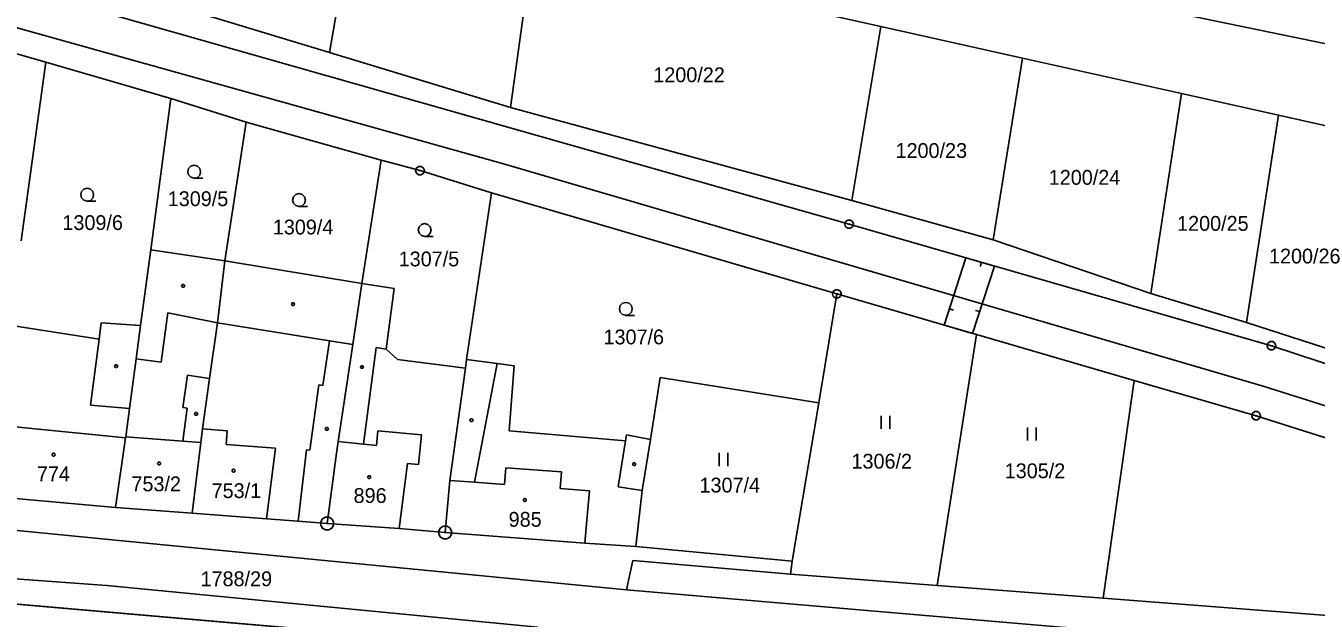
# Model space of a CAD drawing. Extents: x -777309 to -774195, y -1144706 to -1143600.
# Drawn here: x -777225.3 to -777077.1, y -1143855.3 to -1143787.4 of the extents above; entities that cross this region are included whole.
import ezdxf

# ---------------------------------------------------------------- set-up
doc = ezdxf.new("R2010")
doc.units = 0
for name, color, linetype in [('1', 7, 'Continuous'), ('11', 7, 'Continuous'), ('12', 7, 'Continuous'), ('13', 7, 'Continuous'), ('2', 7, 'Continuous'), ('3', 7, 'Continuous'), ('4', 7, 'Continuous'), ('5', 7, 'Continuous'), ('6', 7, 'Continuous'), ('8', 7, 'Continuous')]:
    doc.layers.add(name, color=color, linetype=linetype)

msp = doc.modelspace()

# ---------------------------------------------------------------- linework, layer by layer
at = {"layer": '1'}
for p, q in [((-777130.76, -1143810.13), (-777274.26, -1143769.36)), ((-777190.45, -1143790.44), (-777187.43, -1143773.05)), ((-777169.67, -1143796.75), (-777167.09, -1143778.12)), ((-777127.12, -1143787.44), (-777151.05, -1143782.11)), ((-777190.45, -1143790.44), (-777209.2, -1143784.75)), ((-777238.03, -1143787.25), (-777223.03, -1143791.52)), ((-777130.46, -1143807.42), (-777127.12, -1143787.44)), ((-777110.85, -1143791.06), (-777127.12, -1143787.44)), ((-777223.03, -1143791.52), (-777225.87, -1143812.05)), ((-777223.03, -1143791.52), (-777208.67, -1143795.71)), ((-777169.67, -1143796.75), (-777190.45, -1143790.44)), ((-777110.85, -1143791.06), (-777114.23, -1143811.91)), ((-777092.58, -1143795.13), (-777110.85, -1143791.06)), ((-777208.67, -1143795.71), (-777209.9, -1143804.9)), ((-777208.67, -1143795.71), (-777200.02, -1143798.42)), ((-777092.58, -1143795.13), (-777096.09, -1143818.07)), ((-777081.42, -1143797.61), (-777092.58, -1143795.13)), ((-777130.46, -1143807.42), (-777169.67, -1143796.75)), ((-777085.1, -1143821.41), (-777081.42, -1143797.61)), ((-777070.84, -1143799.97), (-777081.42, -1143797.61)), ((-777202.49, -1143814.34), (-777200.02, -1143798.42)), ((-777200.02, -1143798.42), (-777184.53, -1143802.76)), ((-777186.73, -1143816.92), (-777184.53, -1143802.76)), ((-777184.53, -1143802.76), (-777180.06, -1143803.98)), ((-777209.9, -1143804.9), (-777211, -1143813.05)), ((-777180.06, -1143803.98), (-777171.85, -1143806.53)), ((-777174.72, -1143825.65), (-777171.85, -1143806.53)), ((-777171.85, -1143806.53), (-777132.17, -1143818.13)), ((-777130.46, -1143807.42), (-777114.23, -1143811.91)), ((-777082.24, -1143824.08), (-777130.76, -1143810.13)), ((-777096.09, -1143818.07), (-777114.23, -1143811.91)), ((-777212.16, -1143821.75), (-777211, -1143813.05)), ((-777211, -1143813.05), (-777202.49, -1143814.34)), ((-777203.33, -1143821.43), (-777202.49, -1143814.34)), ((-777202.49, -1143814.34), (-777186.73, -1143816.92)), ((-777187.79, -1143823.93), (-777186.73, -1143816.92)), ((-777186.73, -1143816.92), (-777183.02, -1143817.52)), ((-777183.02, -1143817.52), (-777183.93, -1143824.46)), ((-777134.26, -1143830.63), (-777132.17, -1143818.13)), ((-777132.17, -1143818.13), (-777116.14, -1143822.78)), ((-777085.1, -1143821.41), (-777096.09, -1143818.07)), ((-777227.23, -1143821.72), (-777216.93, -1143823.32)), ((-777216.93, -1143823.32), (-777216.69, -1143821.44)), ((-777216.69, -1143821.44), (-777212.16, -1143821.75)), ((-777212.16, -1143821.75), (-777212.67, -1143825.57)), ((-777204.24, -1143827.81), (-777203.33, -1143821.43)), ((-777120.64, -1143851.57), (-777116.14, -1143822.78)), ((-777116.14, -1143822.78), (-777098, -1143828.05)), ((-777074.92, -1143824.71), (-777085.1, -1143821.41)), ((-777189.47, -1143835.07), (-777187.79, -1143823.93)), ((-777069.03, -1143828.43), (-777082.24, -1143824.08)), ((-777212.67, -1143825.57), (-777213.44, -1143831.29)), ((-777183.93, -1143824.46), (-777182.64, -1143825.63)), ((-777182.64, -1143825.63), (-777174.85, -1143826.64)), ((-777174.85, -1143826.64), (-777174.72, -1143825.65)), ((-777174.72, -1143825.65), (-777171.18, -1143826.11)), ((-777176.64, -1143839.52), (-777174.85, -1143826.64)), ((-777171.18, -1143826.11), (-777169.25, -1143826.39)), ((-777169.25, -1143826.39), (-777169.83, -1143833.84)), ((-777205.05, -1143833.59), (-777204.24, -1143827.81)), ((-777153.6, -1143834.83), (-777152.46, -1143827.73)), ((-777152.46, -1143827.73), (-777134.26, -1143830.63)), ((-777098, -1143828.05), (-777101.59, -1143853.04)), ((-777098, -1143828.05), (-777084.01, -1143832.11)), ((-777213.44, -1143831.29), (-777213.87, -1143834.52)), ((-777137.29, -1143848.79), (-777134.26, -1143830.63)), ((-777084.01, -1143832.11), (-777070.84, -1143836.27)), ((-777213.88, -1143834.62), (-777215.05, -1143842.64)), ((-777213.87, -1143834.52), (-777213.88, -1143834.62)), ((-777205.25, -1143835.19), (-777205.05, -1143833.59)), ((-777169.83, -1143833.84), (-777156.46, -1143835)), ((-777156.46, -1143835), (-777156.35, -1143834.31)), ((-777156.35, -1143834.31), (-777153.6, -1143834.83)), ((-777206.25, -1143843.28), (-777205.25, -1143835.19)), ((-777189.64, -1143836.38), (-777189.47, -1143835.07)), ((-777154.55, -1143840.69), (-777153.6, -1143834.83)), ((-777190.72, -1143844.47), (-777189.64, -1143836.38)), ((-777215.44, -1143846.33), (-777291.06, -1143838.91)), ((-777177.16, -1143845.5), (-777176.64, -1143839.52)), ((-777230.13, -1143841.26), (-777215.05, -1143842.64)), ((-777155.25, -1143847.09), (-777154.55, -1143840.69)), ((-777215.05, -1143842.64), (-777206.25, -1143843.28)), ((-777197.68, -1143843.94), (-777206.25, -1143843.28)), ((-777194.04, -1143844.21), (-777197.68, -1143843.94)), ((-777190.72, -1143844.47), (-777194.04, -1143844.21)), ((-777182.46, -1143845.05), (-777190.72, -1143844.47)), ((-777177.16, -1143845.5), (-777182.46, -1143845.05)), ((-777156.34, -1143852.08), (-777215.44, -1143846.33)), ((-777177.16, -1143845.5), (-777161.12, -1143846.74)), ((-777161.12, -1143846.74), (-777155.25, -1143847.09)), ((-777155.25, -1143847.09), (-777137.29, -1143848.79)), ((-777281.88, -1143848.9), (-777167.58, -1143858.82)), ((-777155.61, -1143848.73), (-777156.34, -1143852.08)), ((-777155.61, -1143848.73), (-777137.5, -1143850.27)), ((-777137.5, -1143850.27), (-777137.29, -1143848.79)), ((-777120.64, -1143851.57), (-777137.5, -1143850.27)), ((-777101.59, -1143853.04), (-777120.64, -1143851.57)), ((-777074.31, -1143855.14), (-777101.59, -1143853.04))]:
    msp.add_line(p, q, dxfattribs=at)
at = {"layer": '11'}
for points in [[(-777070.84, -1143836.27), (-777084.01, -1143832.11), (-777098, -1143828.05), (-777116.14, -1143822.78), (-777132.17, -1143818.13), (-777171.85, -1143806.53), (-777180.06, -1143803.98), (-777184.53, -1143802.76), (-777200.02, -1143798.42), (-777208.67, -1143795.71), (-777223.03, -1143791.52), (-777238.03, -1143787.25)], [(-777300, -1143836.28), (-777294.79, -1143837.91), (-777291.06, -1143838.91), (-777215.44, -1143846.33), (-777156.34, -1143852.08), (-777155.61, -1143848.73), (-777137.5, -1143850.27), (-777120.64, -1143851.57), (-777101.59, -1143853.04), (-777074.31, -1143855.14)], [(-777300, -1143845.82), (-777292.27, -1143847.75), (-777289.53, -1143848.43), (-777281.88, -1143848.9), (-777167.58, -1143858.82), (-777035.36, -1143870.54), (-777014.02, -1143874.66), (-776998.39, -1143882.22), (-776992.99, -1143881.07), (-776972.79, -1143876.78), (-776970.83, -1143876.37), (-776959.34, -1143880.62), (-776893.47, -1143907.54), (-776747.29, -1143966.09), (-776712.36, -1143980.08), (-776627.91, -1144012.39)]]:
    msp.add_lwpolyline(points, dxfattribs=at)
at = {"layer": '12'}
for p, q in [((-777213.88, -1143834.62), (-777226.55, -1143833.36)), ((-777213.88, -1143834.62), (-777215.05, -1143842.64)), ((-777213.88, -1143834.62), (-777215.05, -1143842.64)), ((-777213.87, -1143834.52), (-777213.88, -1143834.62)), ((-777213.87, -1143834.52), (-777207.32, -1143835.03)), ((-777205.25, -1143835.19), (-777205.05, -1143833.59)), ((-777202.21, -1143833.83), (-777205.05, -1143833.59)), ((-777202.33, -1143835.41), (-777202.21, -1143833.83)), ((-777185.06, -1143835.53), (-777184.9, -1143833.82)), ((-777184.9, -1143833.82), (-777179.9, -1143834.29)), ((-777179.9, -1143834.29), (-777180.25, -1143837.71)), ((-777207.32, -1143835.03), (-777205.25, -1143835.19)), ((-777206.25, -1143843.28), (-777205.25, -1143835.19)), ((-777206.25, -1143843.28), (-777205.25, -1143835.19)), ((-777196.65, -1143835.83), (-777202.33, -1143835.41)), ((-777197.68, -1143843.94), (-777196.65, -1143835.83)), ((-777189.64, -1143836.38), (-777189.47, -1143835.07)), ((-777186.56, -1143835.38), (-777189.47, -1143835.07)), ((-777186.56, -1143835.38), (-777185.06, -1143835.53)), ((-777190.72, -1143844.47), (-777189.64, -1143836.38)), ((-777181.49, -1143837.59), (-777182.46, -1143845.05)), ((-777180.25, -1143837.71), (-777181.49, -1143837.59)), ((-777170.35, -1143839.98), (-777170.21, -1143838.07)), ((-777170.21, -1143838.07), (-777163.81, -1143838.54)), ((-777163.81, -1143838.54), (-777163.95, -1143840.45)), ((-777177.16, -1143845.5), (-777176.64, -1143839.52)), ((-777176.64, -1143839.52), (-777173.79, -1143839.73)), ((-777173.79, -1143839.73), (-777170.35, -1143839.98)), ((-777163.95, -1143840.45), (-777160.6, -1143840.7)), ((-777230.13, -1143841.26), (-777215.05, -1143842.64)), ((-777160.6, -1143840.7), (-777160.89, -1143844.1)), ((-777215.05, -1143842.64), (-777206.25, -1143843.28)), ((-777197.68, -1143843.94), (-777206.25, -1143843.28)), ((-777182.46, -1143845.05), (-777190.72, -1143844.47)), ((-777160.89, -1143844.1), (-777161.12, -1143846.74)), ((-777177.16, -1143845.5), (-777161.12, -1143846.74))]:
    msp.add_line(p, q, dxfattribs=at)
at = {"layer": '13'}
for p, q in [((-777115.56, -1143814.5), (-777115.7, -1143814.98)), ((-777119.25, -1143819.82), (-777118.77, -1143819.97)), ((-777115.78, -1143820.16), (-777116.26, -1143820.01))]:
    msp.add_line(p, q, dxfattribs=at)
msp.add_lwpolyline([(-777114.08, -1143814.93), (-777116.59, -1143822.65), (-777119.86, -1143821.7), (-777117.35, -1143813.98)], close=True, dxfattribs=at)
at = {"layer": '3'}
for p, q in [((-777127.08, -1143832.1), (-777127.08, -1143833.6)), ((-777126.08, -1143833.6), (-777126.08, -1143832.1)), ((-777110.29, -1143833.45), (-777110.29, -1143834.95)), ((-777109.29, -1143834.95), (-777109.29, -1143833.45)), ((-777145.71, -1143836.37), (-777145.71, -1143837.87)), ((-777144.71, -1143837.87), (-777144.71, -1143836.37))]:
    msp.add_line(p, q, dxfattribs=at)
for points in [[(-777205.99, -1143804.84), (-777206.37, -1143804.74), (-777206.64, -1143804.47), (-777206.74, -1143804.1), (-777206.64, -1143803.73), (-777206.37, -1143803.46), (-777206, -1143803.36), (-777205.63, -1143803.46), (-777205.36, -1143803.73), (-777205.26, -1143804.11), (-777205.36, -1143804.49), (-777205.63, -1143804.76), (-777206.01, -1143804.86), (-777205.01, -1143804.86)], [(-777218.28, -1143807.47), (-777218.66, -1143807.37), (-777218.93, -1143807.1), (-777219.03, -1143806.73), (-777218.93, -1143806.36), (-777218.66, -1143806.09), (-777218.29, -1143805.99), (-777217.92, -1143806.09), (-777217.65, -1143806.36), (-777217.55, -1143806.74), (-777217.65, -1143807.12), (-777217.92, -1143807.39), (-777218.3, -1143807.49), (-777217.3, -1143807.49)], [(-777193.96, -1143808.09), (-777194.34, -1143807.99), (-777194.61, -1143807.72), (-777194.71, -1143807.35), (-777194.61, -1143806.98), (-777194.34, -1143806.71), (-777193.97, -1143806.61), (-777193.6, -1143806.71), (-777193.33, -1143806.98), (-777193.23, -1143807.36), (-777193.33, -1143807.74), (-777193.6, -1143808.01), (-777193.98, -1143808.11), (-777192.98, -1143808.11)], [(-777179.52, -1143811.52), (-777179.9, -1143811.42), (-777180.17, -1143811.15), (-777180.27, -1143810.78), (-777180.17, -1143810.41), (-777179.9, -1143810.14), (-777179.53, -1143810.04), (-777179.16, -1143810.14), (-777178.89, -1143810.41), (-777178.79, -1143810.79), (-777178.89, -1143811.17), (-777179.16, -1143811.44), (-777179.54, -1143811.54), (-777178.54, -1143811.54)], [(-777156.41, -1143820.58), (-777156.79, -1143820.48), (-777157.06, -1143820.21), (-777157.16, -1143819.84), (-777157.06, -1143819.47), (-777156.79, -1143819.2), (-777156.42, -1143819.1), (-777156.05, -1143819.2), (-777155.78, -1143819.47), (-777155.68, -1143819.85), (-777155.78, -1143820.23), (-777156.05, -1143820.5), (-777156.43, -1143820.6), (-777155.43, -1143820.6)]]:
    msp.add_lwpolyline(points, dxfattribs=at)
at = {"layer": '4'}
for p, q in [((-777050.79, -1143794.65), (-777113.15, -1143781.74)), ((-777209.04, -1143820.31), (-777209.8, -1143825.95)), ((-777203.33, -1143821.43), (-777209.04, -1143820.31)), ((-777203.33, -1143821.43), (-777190.45, -1143823.5)), ((-777216.93, -1143823.32), (-777217.91, -1143830.9)), ((-777190.45, -1143823.5), (-777191.22, -1143828.62)), ((-777190.45, -1143823.5), (-777187.79, -1143823.93)), ((-777185.1, -1143824.27), (-777186.56, -1143835.38)), ((-777183.93, -1143824.46), (-777185.1, -1143824.27)), ((-777209.8, -1143825.95), (-777212.67, -1143825.57)), ((-777173.79, -1143839.73), (-777171.18, -1143826.11)), ((-777207.3, -1143831.15), (-777206.78, -1143827.45)), ((-777206.78, -1143827.45), (-777204.24, -1143827.81)), ((-777191.67, -1143828.55), (-777192.72, -1143836.07)), ((-777191.22, -1143828.62), (-777191.67, -1143828.55)), ((-777217.91, -1143830.9), (-777213.44, -1143831.29)), ((-777207.32, -1143835.03), (-777206.8, -1143831.22)), ((-777206.8, -1143831.22), (-777207.3, -1143831.15)), ((-777213.88, -1143834.62), (-777226.55, -1143833.36)), ((-777213.87, -1143834.52), (-777207.32, -1143835.03)), ((-777202.21, -1143833.83), (-777205.05, -1143833.59)), ((-777202.33, -1143835.41), (-777202.21, -1143833.83)), ((-777185.06, -1143835.53), (-777184.9, -1143833.82)), ((-777184.9, -1143833.82), (-777179.9, -1143834.29)), ((-777179.9, -1143834.29), (-777180.25, -1143837.71)), ((-777207.32, -1143835.03), (-777205.25, -1143835.19)), ((-777196.65, -1143835.83), (-777202.33, -1143835.41)), ((-777197.68, -1143843.94), (-777196.65, -1143835.83)), ((-777193.11, -1143836.03), (-777194.04, -1143844.21)), ((-777192.72, -1143836.07), (-777193.11, -1143836.03)), ((-777186.56, -1143835.38), (-777189.47, -1143835.07)), ((-777186.56, -1143835.38), (-777185.06, -1143835.53)), ((-777157.31, -1143840.25), (-777156.46, -1143835)), ((-777181.49, -1143837.59), (-777182.46, -1143845.05)), ((-777180.25, -1143837.71), (-777181.49, -1143837.59)), ((-777170.35, -1143839.98), (-777170.21, -1143838.07)), ((-777170.21, -1143838.07), (-777163.81, -1143838.54)), ((-777163.81, -1143838.54), (-777163.95, -1143840.45)), ((-777176.64, -1143839.52), (-777173.79, -1143839.73)), ((-777173.79, -1143839.73), (-777170.35, -1143839.98)), ((-777163.95, -1143840.45), (-777160.6, -1143840.7)), ((-777154.55, -1143840.69), (-777157.31, -1143840.25)), ((-777160.6, -1143840.7), (-777160.89, -1143844.1)), ((-777160.89, -1143844.1), (-777161.12, -1143846.74)), ((-777216.02, -1143851.57), (-777281.53, -1143846.8)), ((-777166.52, -1143856.36), (-777216.02, -1143851.57)), ((-777156.34, -1143852.08), (-777077.05, -1143858.86))]:
    msp.add_line(p, q, dxfattribs=at)
at = {"layer": '5'}
for points in [[(-777207.18, -1143817.03), (-777207.09, -1143817.18), (-777207.18, -1143817.33), (-777207.36, -1143817.33), (-777207.45, -1143817.18), (-777207.36, -1143817.03)], [(-777194.57, -1143819.14), (-777194.48, -1143819.29), (-777194.57, -1143819.44), (-777194.75, -1143819.44), (-777194.84, -1143819.29), (-777194.75, -1143819.14)], [(-777214.88, -1143826.25), (-777214.79, -1143826.4), (-777214.88, -1143826.55), (-777215.06, -1143826.55), (-777215.15, -1143826.4), (-777215.06, -1143826.25)], [(-777186.63, -1143826.36), (-777186.54, -1143826.51), (-777186.63, -1143826.66), (-777186.81, -1143826.66), (-777186.9, -1143826.51), (-777186.81, -1143826.36)], [(-777205.69, -1143831.73), (-777205.6, -1143831.88), (-777205.69, -1143832.03), (-777205.87, -1143832.03), (-777205.96, -1143831.88), (-777205.87, -1143831.73)], [(-777174.05, -1143832.46), (-777173.96, -1143832.61), (-777174.05, -1143832.76), (-777174.23, -1143832.76), (-777174.32, -1143832.61), (-777174.23, -1143832.46)], [(-777190.67, -1143833.47), (-777190.58, -1143833.62), (-777190.67, -1143833.77), (-777190.85, -1143833.77), (-777190.94, -1143833.62), (-777190.85, -1143833.47)], [(-777222.15, -1143836.4), (-777222.05, -1143836.42), (-777222, -1143836.51), (-777221.98, -1143836.57), (-777222, -1143836.66), (-777222.08, -1143836.73), (-777222.15, -1143836.74), (-777222.24, -1143836.71), (-777222.3, -1143836.65), (-777222.32, -1143836.57), (-777222.3, -1143836.48), (-777222.22, -1143836.41)], [(-777210.03, -1143837.41), (-777209.93, -1143837.43), (-777209.88, -1143837.52), (-777209.86, -1143837.58), (-777209.88, -1143837.67), (-777209.96, -1143837.74), (-777210.03, -1143837.75), (-777210.12, -1143837.72), (-777210.18, -1143837.66), (-777210.2, -1143837.58), (-777210.18, -1143837.49), (-777210.1, -1143837.42)], [(-777155.37, -1143837.5), (-777155.28, -1143837.65), (-777155.37, -1143837.8), (-777155.55, -1143837.8), (-777155.64, -1143837.65), (-777155.55, -1143837.5)], [(-777201.48, -1143838.24), (-777201.38, -1143838.26), (-777201.33, -1143838.35), (-777201.31, -1143838.41), (-777201.33, -1143838.5), (-777201.41, -1143838.57), (-777201.48, -1143838.58), (-777201.57, -1143838.55), (-777201.63, -1143838.49), (-777201.65, -1143838.41), (-777201.63, -1143838.32), (-777201.55, -1143838.25)], [(-777185.9, -1143838.98), (-777185.8, -1143839), (-777185.75, -1143839.09), (-777185.73, -1143839.15), (-777185.75, -1143839.24), (-777185.83, -1143839.31), (-777185.9, -1143839.32), (-777185.99, -1143839.29), (-777186.05, -1143839.23), (-777186.07, -1143839.15), (-777186.05, -1143839.06), (-777185.97, -1143838.99)], [(-777168.02, -1143841.61), (-777167.92, -1143841.63), (-777167.87, -1143841.72), (-777167.85, -1143841.78), (-777167.87, -1143841.87), (-777167.95, -1143841.94), (-777168.02, -1143841.95), (-777168.11, -1143841.92), (-777168.17, -1143841.86), (-777168.19, -1143841.78), (-777168.17, -1143841.69), (-777168.09, -1143841.62)]]:
    msp.add_lwpolyline(points, close=True, dxfattribs=at)
at = {"layer": '6'}
for p, q in [((-777300, -1143767.02), (-777170.46, -1143803.21)), ((-777170.46, -1143803.21), (-777083.21, -1143828.72)), ((-777083.21, -1143828.72), (-777069.66, -1143832.97))]:
    msp.add_line(p, q, dxfattribs=at)
at = {"layer": '8'}
for p, q in [((-777180.18, -1143803.98), (-777179.94, -1143803.98)), ((-777130.88, -1143810.13), (-777130.64, -1143810.13)), ((-777132.29, -1143818.13), (-777132.05, -1143818.13)), ((-777082.36, -1143824.08), (-777082.12, -1143824.08)), ((-777084.13, -1143832.11), (-777083.89, -1143832.11)), ((-777190.77, -1143844.47), (-777190.67, -1143844.47)), ((-777177.21, -1143845.5), (-777177.11, -1143845.5))]:
    msp.add_line(p, q, dxfattribs=at)
for points in [[(-777179.91, -1143803.5), (-777179.66, -1143803.68), (-777179.56, -1143803.97), (-777179.66, -1143804.26), (-777179.91, -1143804.44), (-777180.22, -1143804.44), (-777180.47, -1143804.26), (-777180.57, -1143803.97), (-777180.47, -1143803.68), (-777180.22, -1143803.5)], [(-777130.61, -1143809.65), (-777130.36, -1143809.83), (-777130.26, -1143810.12), (-777130.36, -1143810.41), (-777130.61, -1143810.59), (-777130.92, -1143810.59), (-777131.17, -1143810.41), (-777131.27, -1143810.12), (-777131.17, -1143809.83), (-777130.92, -1143809.65)], [(-777132.02, -1143817.65), (-777131.77, -1143817.83), (-777131.67, -1143818.12), (-777131.77, -1143818.41), (-777132.02, -1143818.59), (-777132.33, -1143818.59), (-777132.58, -1143818.41), (-777132.68, -1143818.12), (-777132.58, -1143817.83), (-777132.33, -1143817.65)], [(-777082.09, -1143823.6), (-777081.84, -1143823.78), (-777081.74, -1143824.07), (-777081.84, -1143824.36), (-777082.09, -1143824.54), (-777082.4, -1143824.54), (-777082.65, -1143824.36), (-777082.75, -1143824.07), (-777082.65, -1143823.78), (-777082.4, -1143823.6)], [(-777083.86, -1143831.63), (-777083.61, -1143831.81), (-777083.51, -1143832.1), (-777083.61, -1143832.39), (-777083.86, -1143832.57), (-777084.17, -1143832.57), (-777084.42, -1143832.39), (-777084.52, -1143832.1), (-777084.42, -1143831.81), (-777084.17, -1143831.63)], [(-777190.53, -1143843.75), (-777190.19, -1143843.94), (-777190, -1143844.28), (-777190, -1143844.67), (-777190.19, -1143845.01), (-777190.53, -1143845.2), (-777190.92, -1143845.2), (-777191.26, -1143845.01), (-777191.45, -1143844.67), (-777191.45, -1143844.28), (-777191.26, -1143843.94), (-777190.92, -1143843.75)], [(-777176.97, -1143844.78), (-777176.63, -1143844.97), (-777176.44, -1143845.31), (-777176.44, -1143845.7), (-777176.63, -1143846.04), (-777176.97, -1143846.23), (-777177.36, -1143846.23), (-777177.7, -1143846.04), (-777177.89, -1143845.7), (-777177.89, -1143845.31), (-777177.7, -1143844.97), (-777177.36, -1143844.78)]]:
    msp.add_lwpolyline(points, close=True, dxfattribs=at)

# ---------------------------------------------------------------- texts
at = {"layer": '2'}
for s, p in [('1200/22', (-777153.26, -1143793.83)), ('1200/23', (-777125.43, -1143802.52)), ('1200/24', (-777107.83, -1143805.6)), ('1309/5', (-777209.04, -1143808.05)), ('1309/6', (-777221.14, -1143810.79)), ('1309/4', (-777196.97, -1143811.3)), ('1200/25', (-777093.09, -1143810.88)), ('1307/5', (-777182.51, -1143814.96)), ('1200/26', (-777082.53, -1143814.63)), ('1307/6', (-777158.98, -1143823.91)), ('1306/2', (-777130.49, -1143838.17)), ('1305/2', (-777112.89, -1143839.27)), ('774', (-777224.07, -1143839.62)), ('753/2', (-777213.21, -1143840.77)), ('1307/4', (-777147.95, -1143840.91)), ('753/1', (-777204, -1143841.55)), ('896', (-777187.69, -1143842.11)), ('985', (-777169.88, -1143844.84)), ('1788/29', (-777205.27, -1143851.66))]:
    msp.add_text(s, height=1.7, dxfattribs=at).set_placement(p)

doc.saveas('drawing.dxf')
